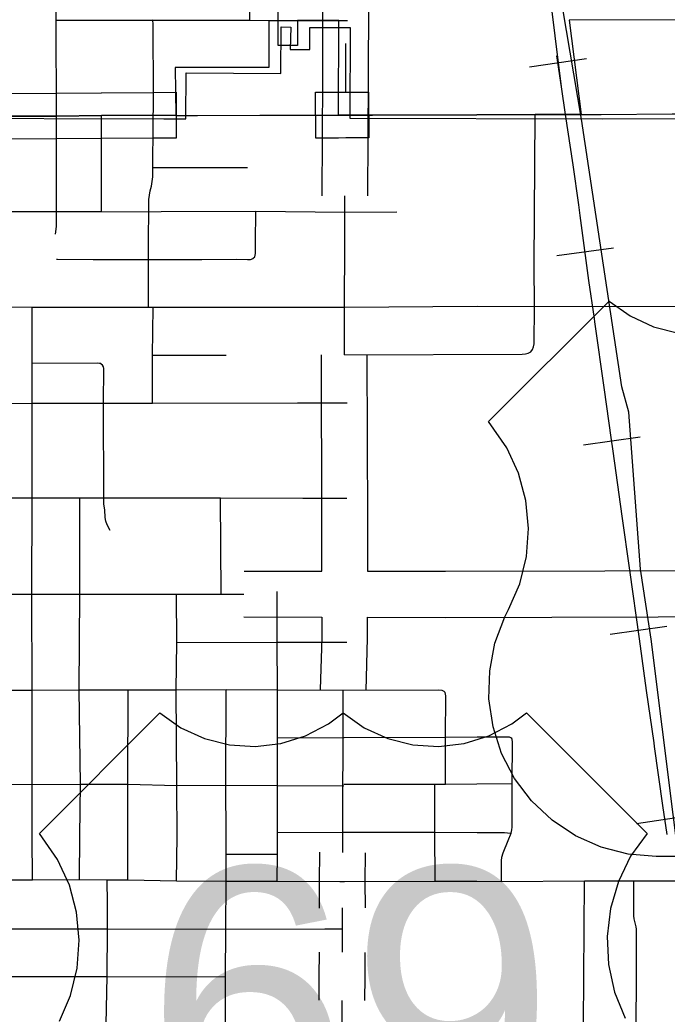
# Model space of a CAD drawing. Extents: x -1403959 to 81668, y -1400582 to 11018.
# Drawn here: x 7246.3 to 7328.3, y 8458.9 to 8584.7 of the extents above; entities that cross this region are included whole.
import ezdxf

# ---------------------------------------------------------------- set-up
doc = ezdxf.new("R2010")
doc.units = 0
for name, color, linetype in [('tdCiCityDivCarto', 7, 'Continuous'), ('tdCiCoBndryTxt', 7, 'Continuous'), ('tdCiRRCL', 7, 'Continuous'), ('tdCiRROwnerTxt', 7, 'Continuous'), ('tdCiSectLine', 7, 'Continuous'), ('tdCiSectNmbr', 7, 'Continuous'), ('tdCiSectTwpRng', 7, 'Continuous'), ('tdCiUABTitleFrame', 7, 'Continuous'), ('tdCoCityStreetMajor', 7, 'Continuous'), ('tdCoClipBndry', 7, 'Continuous'), ('tdCoDivCarto', 7, 'Continuous'), ('tdCoSecRteBand', 7, 'Continuous'), ('tdCoSecRteCL', 7, 'Continuous'), ('tdCoSurfAsphaltUnbanded', 7, 'Continuous')]:
    doc.layers.add(name, color=color, linetype=linetype)

msp = doc.modelspace()

# ---------------------------------------------------------------- linework, layer by layer
at = {"layer": 'tdCiCityDivCarto'}
for points in [[(7250.95, 8572.55), (7250.9, 8584.69), (7250.88, 8596.42)], [(7250.9, 8584.69), (7262.97, 8584.69), (7263.09, 8584.69), (7263.16, 8584.69), (7275.38, 8584.66)], [(7263.21, 8572.64), (7263.22, 8573.29), (7263.23, 8577.13), (7263.19, 8582.17), (7263.18, 8584.35), (7263.09, 8584.69), (7263.08, 8584.72)], [(7275.38, 8584.66), (7277.81, 8584.65)], [(7279.04, 8584.65), (7281.46, 8584.64), (7281.46, 8584.64)], [(7279.04, 8584.65), (7279.04, 8584.65)], [(7281.46, 8584.64), (7281.47, 8584.64)], [(7281.47, 8584.64), (7286.7, 8584.63)], [(7286.7, 8584.63), (7286.7, 8584.63)], [(7286.7, 8584.63), (7287.29, 8584.63), (7287.59, 8584.63), (7287.78, 8584.63)], [(7263.21, 8572.64), (7266.04, 8572.62)]]:
    msp.add_lwpolyline(points, dxfattribs=at)
at = {"layer": 'tdCiCoBndryTxt'}
msp.add_lwpolyline([(7208.4, 8572.45), (7214.48, 8572.46), (7220.57, 8572.45), (7226.66, 8572.53), (7226.79, 8572.54), (7226.83, 8572.54), (7232.7, 8572.53), (7238.63, 8572.52), (7238.71, 8572.52), (7238.82, 8572.52), (7244.32, 8572.51), (7250.95, 8572.55), (7256.64, 8572.6), (7263.2, 8572.64), (7263.21, 8572.64)], dxfattribs=at)
at = {"layer": 'tdCiRRCL'}
for points in [[(7275.38, 8590.81), (7275.38, 8584.66), (7277.83, 8584.64), (7277.83, 8578.7), (7265.99, 8578.68), (7266.04, 8572.62), (7263.2, 8572.64), (7256.64, 8572.6), (7250.95, 8572.55), (7244.32, 8572.51)], [(7331.36, 8584.71), (7315.87, 8584.68), (7317.4, 8572.75), (7311.55, 8572.76), (7304.18, 8572.7), (7290.95, 8572.64), (7287.32, 8572.67), (7286.66, 8572.67), (7286.7, 8584.63), (7281.46, 8584.63), (7281.46, 8581.48), (7279.04, 8581.49), (7279.04, 8584.64), (7279.05, 8590.81)]]:
    msp.add_lwpolyline(points, dxfattribs=at)
at = {"layer": 'tdCiRROwnerTxt'}
msp.add_lwpolyline([(7286.66, 8572.67), (7287.15, 8572.67), (7287.58, 8572.67)], dxfattribs=at)
at = {"layer": 'tdCiSectLine'}
for points in [[(7244.32, 8575.41), (7250.92, 8575.45), (7256.61, 8575.5), (7256.63, 8575.5), (7263.19, 8575.54), (7266.1, 8575.55), (7266.12, 8569.75), (7263.22, 8569.73), (7256.66, 8569.7), (7250.97, 8569.65), (7250.96, 8569.65), (7244.34, 8569.6)], [(7283.77, 8569.76), (7283.76, 8575.56), (7286.66, 8575.57), (7287.58, 8575.57), (7290.48, 8575.57), (7290.49, 8569.77), (7287.58, 8569.77), (7286.67, 8569.76), (7283.77, 8569.76)]]:
    msp.add_lwpolyline(points, dxfattribs=at)
at = {"layer": 'tdCiSectNmbr'}
for points in [[(7277.81, 8584.65), (7277.83, 8584.65), (7277.83, 8584.65)], [(7277.83, 8584.65), (7279.04, 8584.65)], [(7266.04, 8572.62), (7266.05, 8572.62)], [(7266.05, 8572.62), (7268.82, 8572.61), (7276.71, 8572.66), (7282.47, 8572.66)], [(7282.47, 8572.66), (7286.63, 8572.67)], [(7317.4, 8572.75), (7317.42, 8572.75)], [(7317.42, 8572.75), (7319.92, 8572.75), (7328.92, 8572.81), (7335.85, 8572.82)], [(7238.69, 8475.83), (7238.7, 8475.83), (7241.86, 8475.87), (7247.89, 8475.89), (7253.87, 8475.92)], [(7253.87, 8475.92), (7253.87, 8475.92), (7257.36, 8475.89), (7259.98, 8475.87)], [(7257.41, 8472.89), (7257.36, 8475.89)], [(7259.98, 8475.87), (7259.98, 8475.87), (7266.16, 8475.76), (7272.43, 8475.7), (7278.91, 8475.69), (7286.83, 8475.67), (7287.17, 8475.67)], [(7287.17, 8475.67), (7287.3, 8475.67), (7287.41, 8475.67), (7298.89, 8475.7), (7304.19, 8475.7), (7307.31, 8475.67), (7317.8, 8475.75)], [(7317.8, 8475.75), (7320.82, 8475.75)], [(7320.82, 8475.75), (7324.08, 8475.73), (7329.3, 8475.76)], [(7257.25, 8457.59), (7257.38, 8463.64), (7257.39, 8469.67), (7257.41, 8472.89)]]:
    msp.add_lwpolyline(points, dxfattribs=at)
at = {"layer": 'tdCiSectTwpRng'}
for points in [[(7250.93, 8560.45), (7250.95, 8572.55)], [(7256.66, 8560.47), (7256.64, 8572.6)], [(7262.62, 8548.36), (7262.62, 8551.44), (7262.62, 8554.41), (7262.62, 8557.12), (7262.63, 8560.44), (7262.63, 8560.92), (7262.63, 8561.46), (7262.65, 8561.99), (7262.72, 8562.53), (7262.82, 8563.06), (7262.96, 8563.65), (7263.06, 8564.24), (7263.13, 8564.84), (7263.16, 8565.45), (7263.15, 8566.05), (7263.19, 8571.43), (7263.21, 8572.64)], [(7311.47, 8548.46), (7311.45, 8553.71), (7311.55, 8572.76)], [(7263.15, 8566.05), (7266.14, 8566.03)], [(7266.14, 8566.03), (7275.14, 8566.03)], [(7250.93, 8560.45), (7256.66, 8560.47), (7262.61, 8560.44), (7262.63, 8560.44), (7264.22, 8560.45)], [(7264.22, 8560.45), (7276.21, 8560.49), (7287.46, 8560.4), (7287.51, 8560.4), (7294.04, 8560.43)], [(7275.86, 8554.54), (7276.07, 8554.74), (7276.17, 8555.15), (7276.16, 8556.52), (7276.21, 8560.49)], [(7238.81, 8560.44), (7238.84, 8560.44), (7244.35, 8560.45), (7250.93, 8560.45)], [(7250.84, 8557.61), (7250.93, 8558.56), (7250.93, 8560.45)], [(7250.95, 8554.43), (7251.09, 8554.43)], [(7251.09, 8554.43), (7255.6, 8554.41), (7258.95, 8554.41), (7262.62, 8554.41), (7264.97, 8554.41)], [(7264.97, 8554.41), (7269.36, 8554.39), (7273.79, 8554.43), (7275.12, 8554.39), (7275.5, 8554.38), (7275.85, 8554.53), (7275.86, 8554.54)], [(7214.47, 8548.34), (7220.57, 8548.36), (7226.65, 8548.35), (7226.71, 8548.35), (7232.74, 8548.36), (7238.77, 8548.39), (7238.81, 8548.39), (7247.85, 8548.35), (7253.99, 8548.36), (7262.56, 8548.36), (7262.62, 8548.36), (7263.07, 8548.36), (7263.18, 8548.36), (7287.41, 8548.36), (7287.44, 8548.36)], [(7247.85, 8524.24), (7247.86, 8536.21), (7247.88, 8541.26), (7247.85, 8548.35)], [(7263.1, 8536.19), (7263.12, 8539.62), (7263.1, 8542.3), (7263.13, 8545.24), (7263.18, 8548.36)], [(7287.44, 8548.36), (7304.23, 8548.48), (7311.47, 8548.46), (7329.5, 8548.5), (7335.79, 8548.61)], [(7311.36, 8543.32), (7311.46, 8543.72), (7311.47, 8548.46)], [(7287.43, 8542.33), (7309.92, 8542.41), (7310.35, 8542.44), (7310.69, 8542.52), (7311, 8542.72), (7311.23, 8543), (7311.36, 8543.32)], [(7263.1, 8542.3), (7272.42, 8542.29)], [(7247.88, 8541.26), (7256.17, 8541.3), (7256.39, 8541.27)], [(7256.89, 8536.21), (7256.96, 8540.61), (7256.89, 8540.81), (7256.76, 8541.03), (7256.62, 8541.16), (7256.43, 8541.26)], [(7232.7, 8536.22), (7238.78, 8536.18), (7238.79, 8536.18), (7247.86, 8536.21)], [(7247.86, 8536.21), (7256.89, 8536.21)], [(7256.93, 8524.23), (7256.89, 8536.21), (7256.89, 8536.21)], [(7256.89, 8536.21), (7263.1, 8536.19)], [(7263.1, 8536.19), (7281.45, 8536.23), (7287.01, 8536.25), (7287.44, 8536.25), (7287.74, 8536.25)], [(7214.51, 8524.25), (7220.6, 8524.25), (7226.64, 8524.23), (7226.71, 8524.23), (7232.69, 8524.23), (7238.56, 8524.23), (7238.67, 8524.23), (7238.8, 8524.23), (7241.81, 8524.24), (7247.85, 8524.24), (7253.91, 8524.21), (7256.93, 8524.23), (7271.7, 8524.23), (7282.14, 8524.18)], [(7247.83, 8512.02), (7247.85, 8524.24)], [(7253.89, 8512.02), (7253.91, 8524.21)], [(7257.74, 8520.09), (7257.37, 8520.8), (7257.2, 8521.26), (7257.11, 8521.73), (7257.05, 8522.7), (7256.94, 8523.43), (7256.93, 8524.23)], [(7271.82, 8512.04), (7271.7, 8524.23)], [(7282.14, 8524.18), (7286.98, 8524.18), (7287.46, 8524.18), (7287.7, 8524.18)], [(7247.89, 8475.89), (7247.86, 8481.42), (7247.88, 8487.95), (7247.88, 8499.9), (7247.83, 8512.02)], [(7253.87, 8475.92), (7253.91, 8481.46), (7253.97, 8487.98), (7253.82, 8499.93), (7253.89, 8512.02)], [(7266.12, 8499.91), (7266.18, 8505.93), (7266.15, 8512.04)], [(7278.91, 8475.69), (7278.93, 8479.11), (7278.92, 8481.87), (7278.92, 8487.8), (7278.92, 8493.84), (7278.92, 8499.93), (7278.89, 8505.94), (7278.9, 8511.65), (7278.9, 8512.02), (7278.9, 8512.36)], [(7266.18, 8505.93), (7278.89, 8505.94), (7286.96, 8505.94), (7287.73, 8505.94)], [(7214.4, 8500.38), (7220.51, 8500.41), (7226.61, 8500.43), (7226.66, 8500.43), (7232.65, 8500.41), (7237.88, 8500.44), (7238.22, 8500.37), (7238.56, 8500.23), (7238.65, 8500.19), (7238.97, 8500.08), (7239.59, 8499.96), (7240.14, 8499.91), (7241.78, 8499.9), (7247.88, 8499.9), (7253.82, 8499.93), (7260.03, 8499.93), (7266.12, 8499.91), (7272.43, 8499.95)], [(7259.98, 8475.87), (7259.98, 8481.48), (7259.98, 8487.98), (7260.03, 8499.93)], [(7266.16, 8475.76), (7266.22, 8481.4), (7266.18, 8487.82), (7266.12, 8499.91)], [(7272.43, 8475.7), (7272.43, 8479.14), (7272.43, 8481.42), (7272.4, 8487.84), (7272.43, 8499.95)], [(7272.43, 8499.95), (7278.92, 8499.93), (7287.18, 8499.89)], [(7287.18, 8499.89), (7287.22, 8499.89)], [(7287.22, 8499.89), (7287.22, 8499.89)], [(7287.22, 8499.89), (7287.29, 8499.89)], [(7287.29, 8499.89), (7299.36, 8499.93), (7299.73, 8499.88), (7300.02, 8499.76), (7300.09, 8499.69)], [(7300.2, 8488), (7300.21, 8493.93), (7300.24, 8499.17), (7300.17, 8499.6), (7300.09, 8499.69)], [(7278.92, 8493.84), (7287.33, 8493.88)], [(7287.33, 8493.88), (7287.36, 8493.88), (7300.21, 8493.93), (7304.24, 8493.97), (7307.96, 8493.99), (7308.26, 8493.96), (7308.52, 8493.86), (7308.61, 8493.72)], [(7307.31, 8475.67), (7307.31, 8477.89), (7307.31, 8478.3), (7307.35, 8478.74), (7307.5, 8479.3), (7308.16, 8480.85), (7308.52, 8481.78), (7308.61, 8482.21), (7308.66, 8482.56), (7308.67, 8488.05), (7308.68, 8493.36), (7308.66, 8493.63), (7308.61, 8493.72)], [(7238.62, 8488.02), (7241.84, 8487.98), (7247.88, 8487.95), (7253.97, 8487.98), (7259.98, 8487.98), (7266.18, 8487.82)], [(7266.18, 8487.82), (7272.4, 8487.84), (7278.92, 8487.8)], [(7278.92, 8487.8), (7287.33, 8487.78)], [(7287.33, 8488), (7298.86, 8488)], [(7298.86, 8488), (7300.2, 8488), (7304.2, 8488.01), (7308.67, 8488.05)], [(7298.86, 8486.17), (7298.86, 8488)], [(7298.89, 8475.7), (7298.85, 8481.89), (7298.86, 8486.17)], [(7278.92, 8481.87), (7287.26, 8481.91)], [(7287.26, 8481.91), (7287.3, 8481.91), (7287.36, 8481.91), (7298.85, 8481.89)], [(7298.85, 8481.89), (7304.21, 8481.87), (7307.67, 8481.87), (7308.08, 8481.84), (7308.52, 8481.78)], [(7272.43, 8479.14), (7278.93, 8479.11)], [(7272.28, 8445.5), (7272.33, 8451.59), (7272.35, 8457.57), (7272.36, 8463.6), (7272.38, 8469.63), (7272.43, 8475.7)], [(7317.62, 8443.79), (7317.65, 8451.44), (7317.8, 8475.75)], [(7324.35, 8451.2), (7324.39, 8469.64), (7324.37, 8469.94), (7324.11, 8470.94), (7324.08, 8471.3), (7324.08, 8475.73)], [(7238.67, 8469.68), (7238.74, 8469.68), (7257.39, 8469.67)], [(7257.39, 8469.67), (7272.38, 8469.63), (7284.92, 8469.68), (7287.11, 8469.69)], [(7238.68, 8463.63), (7238.74, 8463.63), (7257.38, 8463.64), (7272.36, 8463.6)]]:
    msp.add_lwpolyline(points, dxfattribs=at)
at = {"layer": 'tdCiUABTitleFrame'}
msp.add_lwpolyline([(7287.58, 8572.67), (7287.88, 8572.67), (7290.95, 8572.64), (7304.18, 8572.7), (7311.55, 8572.76), (7317.4, 8572.75), (7317.4, 8572.75)], dxfattribs=at)
at = {"layer": 'tdCoCityStreetMajor'}
msp.add_lwpolyline([(7287.55, 8581.73), (7287.54, 8575.6)], dxfattribs=at)
at = {"layer": 'tdCoClipBndry'}
msp.add_lwpolyline([(7160.45, 8572.16), (7177.11, 8572.12), (7191.53, 8572), (7209.98, 8571.98), (7234.16, 8572.29), (7264.53, 8572.2), (7267.34, 8572.21), (7267.36, 8578.02), (7279.35, 8577.94), (7279.42, 8583.82), (7280.63, 8583.79), (7280.55, 8580.98), (7283.02, 8580.95), (7283.04, 8583.74), (7288.15, 8583.75), (7288.09, 8572.28), (7320.07, 8572.18), (7336.51, 8572.25)], dxfattribs=at)
at = {"layer": 'tdCoDivCarto'}
for points in [[(7284.58, 8562.44), (7284.66, 8577.28), (7284.73, 8596.73), (7284.7, 8627.14), (7285.28, 8643.15), (7285.31, 8648.25), (7285.27, 8654.33)], [(7290.38, 8562.44), (7290.47, 8577.31), (7290.54, 8596.77), (7290.5, 8627.08), (7291.09, 8642.94), (7291.11, 8648.37), (7291.08, 8654.7)], [(7274.7, 8514.95), (7284.56, 8514.93), (7284.56, 8521.17), (7284.5, 8542.32)], [(7522.88, 8514.86), (7478.67, 8514.53), (7459.79, 8514.92), (7440.56, 8515.02), (7414.58, 8515.05), (7403.32, 8515.18), (7372.7, 8515.13), (7359.34, 8515.09), (7340.56, 8515), (7300.23, 8514.89), (7290.36, 8514.91), (7290.37, 8521.21), (7290.3, 8542.33)], [(7274.66, 8509.15), (7284.55, 8509.12), (7284.55, 8506.51), (7284.36, 8499.96)], [(7290.16, 8499.82), (7290.35, 8506.46), (7290.35, 8509.11), (7300.26, 8509.08), (7340.58, 8509.2), (7359.3, 8509.29), (7372.76, 8509.33), (7403.38, 8509.38), (7414.53, 8509.25), (7440.52, 8509.22), (7459.7, 8509.11), (7478.61, 8508.73), (7522.92, 8509.05)], [(7284.26, 8472.31), (7284.24, 8475.68), (7284.29, 8479.38)], [(7290.06, 8472.34), (7290.04, 8475.66), (7290.09, 8479.3)], [(7284.21, 8460.63), (7284.22, 8463.63), (7284.25, 8466.74)], [(7290.01, 8460.61), (7290.03, 8463.59), (7290.05, 8466.69)]]:
    msp.add_lwpolyline(points, dxfattribs=at)
at = {"layer": 'tdCoSecRteBand'}
for p, q in [((7318.05, 8579.8), (7310.87, 8578.75)), ((7321.49, 8555.83), (7314.3, 8554.85)), ((7324.85, 8531.89), (7317.67, 8530.89)), ((7326.26, 8506.34), (7324.91, 8515.2)), ((7328.23, 8507.96), (7321.05, 8506.93)), ((7330.45, 8473.05), (7326.26, 8506.34)), ((7331.59, 8484.05), (7324.42, 8482.95))]:
    msp.add_line(p, q, dxfattribs=at)
for points in [[(7328.29, 8481.62), (7327.74, 8485.27), (7326.7, 8492.77), (7326.63, 8493.22), (7325.66, 8499.85), (7324.79, 8506.37), (7323.55, 8515.06), (7322.59, 8521.91), (7321.44, 8530.11), (7321.19, 8531.87), (7320.33, 8537.88), (7319.14, 8546.48), (7319.08, 8546.92), (7318.38, 8551.75), (7317.26, 8559.94), (7317.08, 8561.3), (7316.38, 8566.36), (7315.41, 8572.76), (7314.9, 8576.26), (7312.46, 8595.97), (7312.3, 8655.94)], [(7324.91, 8515.2), (7323.44, 8535.05), (7322.53, 8538.26), (7317.43, 8572.17), (7314.12, 8591.88), (7313.55, 8605.16)], [(7328.29, 8481.62), (7327.74, 8485.27), (7326.7, 8492.77), (7326.63, 8493.22), (7325.66, 8499.85), (7324.79, 8506.37), (7323.55, 8515.06), (7322.59, 8521.91), (7321.44, 8530.11), (7321.19, 8531.87), (7320.33, 8537.88), (7319.14, 8546.48), (7319.08, 8546.92), (7318.38, 8551.75), (7317.26, 8559.94), (7317.08, 8561.3), (7316.38, 8566.36), (7315.41, 8572.76), (7314.9, 8576.26), (7314.33, 8580.18)]]:
    msp.add_lwpolyline(points, dxfattribs=at)
at = {"layer": 'tdCoSecRteCL'}
for points in [[(7287.4, 8542.33), (7287.48, 8562.44)], [(7070.73, 8512.05), (7073.41, 8512.02), (7105.59, 8511.95), (7153.17, 8511.86), (7178.37, 8512.04), (7219.3, 8512.02), (7274.68, 8512.05)], [(7287.19, 8479.34), (7287.26, 8499.89)], [(7287.15, 8466.71), (7287.16, 8472.32)], [(7287.18, 8433.27), (7287.11, 8460.62)]]:
    msp.add_lwpolyline(points, dxfattribs=at)
at = {"layer": 'tdCoSurfAsphaltUnbanded'}
for points in [[(7330.23, 8478.82), (7326.91, 8478.82), (7323.36, 8479.11), (7319.91, 8480), (7316.66, 8481.45), (7313.7, 8483.42), (7311.11, 8485.87), (7308.96, 8488.7), (7307.32, 8491.86), (7306.23, 8495.25), (7305.72, 8498.77), (7305.81, 8502.33), (7306.48, 8505.83), (7307.74, 8509.16), (7308.2, 8510.08), (7309.62, 8513.35), (7310.47, 8516.8), (7310.73, 8520.35), (7310.39, 8523.9), (7309.46, 8527.33), (7307.98, 8530.57), (7305.67, 8533.87), (7320.92, 8549.13), (7323.6, 8547.25), (7326.57, 8545.88), (7329.73, 8545.08)], [(7251.32, 8457.97), (7252.73, 8461.23), (7253.58, 8464.69), (7253.84, 8468.24), (7253.5, 8471.78), (7252.58, 8475.22), (7251.09, 8478.45), (7248.78, 8481.76), (7264.04, 8497.02), (7266.71, 8495.13), (7269.68, 8493.77), (7272.85, 8492.97), (7276.11, 8492.75), (7279.36, 8493.13), (7282.48, 8494.1), (7285.38, 8495.62), (7287.26, 8497.02), (7289.93, 8495.13), (7292.9, 8493.77), (7296.07, 8492.97), (7299.33, 8492.75), (7302.58, 8493.13), (7305.7, 8494.1), (7308.6, 8495.62), (7310.47, 8497.02), (7325.73, 8481.76), (7323.66, 8478.87), (7322.1, 8475.67), (7321.1, 8472.25), (7320.68, 8468.71), (7320.86, 8465.16), (7321.63, 8461.68), (7322.97, 8458.39)]]:
    msp.add_lwpolyline(points, dxfattribs=at)

# ---------------------------------------------------------------- texts
msp.add_text('69', height=34.822, dxfattribs=at).set_placement((7262.21, 8442.6))

doc.saveas('drawing.dxf')
